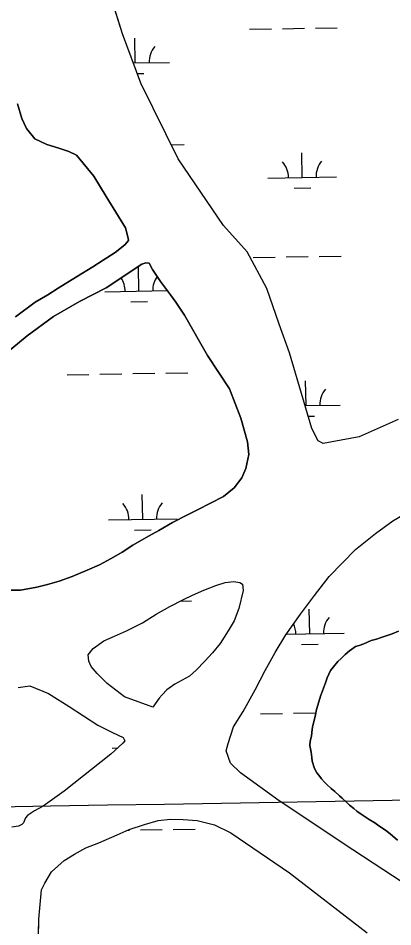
# Model space of a CAD drawing. Extents: x 3855477 to 3893699, y 299188 to 325115.
# Drawn here: x 3888144 to 3888690, y 320057 to 321382 of the extents above; entities that cross this region are included whole.
import ezdxf

# ---------------------------------------------------------------- set-up
doc = ezdxf.new("R2010")
doc.units = 0
for name, color, linetype in [('V-GRID-MAJR', 7, 'Continuous'), ('V-TOPO-SHOR', 7, 'Continuous'), ('V-WETL-SWMP', 7, 'Continuous')]:
    doc.layers.add(name, color=color, linetype=linetype)

msp = doc.modelspace()

# ---------------------------------------------------------------- linework, layer by layer
at = {"layer": 'V-GRID-MAJR'}
msp.add_spline([(3859493.4, 319767), (3864801.7, 319851.5), (3870110.1, 319936.8), (3875418.4, 320022.9), (3880726.7, 320109.8), (3886035, 320197.4), (3891343.3, 320285.8)], degree=3, dxfattribs=at)
at = {"layer": 'V-TOPO-SHOR'}
for points in [[(3888697.8, 320796.6), (3888640.9, 320771.3), (3888588.6, 320761.6), (3888581.1, 320765.5), (3888572.1, 320783.4), (3888539.5, 320893.8), (3888524.3, 320935.5), (3888506.5, 320987.4), (3888478, 321041.1), (3888443.4, 321079.2), (3888377.6, 321176.5), (3888322.8, 321287), (3888296.1, 321359), (3888272.7, 321434.7)], [(3888140.3, 320946.4), (3888168.9, 320967.4), (3888187.6, 320978.5), (3888202.5, 320988.1), (3888229.4, 321004.5), (3888253.3, 321019), (3888268.2, 321028.6), (3888285.8, 321040.2), (3888299.7, 321051.4), (3888304.9, 321057.5), (3888304.4, 321060.8), (3888300.5, 321075.9), (3888272.7, 321121.5), (3888254.7, 321151.3), (3888229.5, 321182.1), (3888217.9, 321187.3), (3888203.7, 321192.1), (3888186.2, 321197.6), (3888168.8, 321205.7), (3888156.6, 321220.6), (3888149.5, 321235.5), (3888143.2, 321256.6)], [(3888443.6, 320684.3), (3888459.1, 320696.8), (3888470.1, 320711.3), (3888476.1, 320725.2), (3888480.1, 320745.4), (3888478.5, 320764), (3888468.6, 320798.6), (3888452.1, 320841.4), (3888420.3, 320890), (3888386.4, 320948.8), (3888374, 320967.6), (3888366.3, 320978.4), (3888351.7, 320997.5), (3888340, 321015.4), (3888335, 321024.3), (3888330.1, 321024.9), (3888324.7, 321023.1), (3888272.6, 320988.6), (3888233.8, 320968.8), (3888195.6, 320946.9), (3888157.3, 320918.7), (3888115.1, 320884.2)], [(3888121.1, 320547.8), (3888147.5, 320548), (3888171.3, 320552.3), (3888187, 320556.2), (3888204, 320561.1), (3888223.2, 320567.9), (3888244.9, 320576.8), (3888262.7, 320584.5), (3888279.6, 320594), (3888295.6, 320603.2), (3888311.6, 320613.6), (3888334.1, 320626.5), (3888349.3, 320634.7), (3888369.1, 320646.3), (3888391, 320657.4), (3888405.4, 320664.8), (3888424.6, 320674.6), (3888443.6, 320684.3)], [(3888762.7, 320083.2), (3888631.6, 320169.3), (3888524.6, 320240.6), (3888468.4, 320281.6), (3888453.5, 320295.8), (3888447.2, 320313.7), (3888450, 320324.4), (3888457.9, 320348.6), (3888472.1, 320371.1), (3888489.7, 320402.7), (3888504, 320430.5), (3888518.9, 320456.8), (3888534.3, 320482.5), (3888555.6, 320513), (3888575.9, 320540.2), (3888597.2, 320567.5), (3888616.8, 320587.8), (3888635.9, 320607), (3888664.7, 320630.4), (3888690.3, 320648.9), (3888712.5, 320662.2)], [(3888340.5, 320377.4), (3888299.4, 320392.4), (3888273.8, 320411.6), (3888259.6, 320426.3), (3888250.9, 320436.4), (3888247.4, 320444.5), (3888246.5, 320453.4), (3888253.8, 320462.5), (3888269.3, 320473.9), (3888284.8, 320480.7), (3888302.1, 320488.3), (3888325.4, 320500.2), (3888345.5, 320512.7), (3888365.3, 320524), (3888385.1, 320534.3), (3888398.1, 320540.4), (3888414.6, 320547.7), (3888432.5, 320554.5), (3888445.7, 320558.7), (3888458.4, 320560.2), (3888467.3, 320558.7), (3888471.3, 320556.3), (3888472, 320547.4), (3888465.8, 320521), (3888459.1, 320503), (3888450.3, 320488.6), (3888438.5, 320469.9), (3888427.6, 320456.5), (3888416.4, 320444.2), (3888403.4, 320431.2), (3888393.8, 320422.6), (3888372.4, 320410.8), (3888361, 320402.3), (3888354.2, 320395.1), (3888349.5, 320390.5), (3888340.5, 320377.4)], [(3888623.3, 320238), (3888616.4, 320244.4), (3888612.2, 320248.1), (3888605.4, 320254.5), (3888600.1, 320258.7), (3888593.8, 320264.6), (3888590.6, 320267.8), (3888586.4, 320272.6), (3888582.2, 320277.9), (3888579.6, 320281.6), (3888575.9, 320288), (3888572.8, 320298.6), (3888572.3, 320303.9), (3888571.3, 320311.8), (3888569.2, 320321.4), (3888569.8, 320327.7), (3888571.4, 320335.1), (3888572, 320340.4), (3888573.1, 320348.3), (3888574.7, 320354.1), (3888577.4, 320365.8), (3888579, 320373.7), (3888582.2, 320384.8), (3888584.9, 320393.3), (3888587.6, 320401.2), (3888591.9, 320412.8), (3888594.6, 320420.2), (3888599.4, 320430.8), (3888603.7, 320436), (3888610.1, 320443.9), (3888614.8, 320448.1), (3888620.7, 320453.9), (3888627.1, 320459.2), (3888630.3, 320461.8), (3888635.6, 320465.5), (3888640.9, 320467.1), (3888647.8, 320469.7), (3888658.4, 320474.4), (3888666.3, 320476.4), (3888671.6, 320478.5), (3888681.7, 320481.7), (3888689.1, 320484.3), (3888698.1, 320487.9)], [(3888144.1, 320406), (3888161.3, 320408.2), (3888188.4, 320397.2), (3888218.7, 320378), (3888260.2, 320351.1), (3888281.9, 320340.3), (3888297.4, 320332.9), (3888299.5, 320328.3), (3888296.8, 320324.8), (3888279.1, 320308.6), (3888211.4, 320254.6), (3888180.7, 320232.8), (3888168, 320226.2), (3888157.9, 320219.1), (3888155.2, 320216.1), (3888151.9, 320208.4), (3888149.7, 320206.2), (3888144.8, 320203.9), (3888135.1, 320202.3)], [(3888697.1, 320183.1), (3888686, 320192.7), (3888679.2, 320198), (3888669.7, 320204.4), (3888663.9, 320208.7), (3888655.4, 320213.5), (3888649.6, 320217.2), (3888642.3, 320222), (3888637.5, 320225.7), (3888633.3, 320229.5), (3888627, 320234.3), (3888623.3, 320238)], [(3888173.3, 320012.1), (3888174.4, 320068.2), (3888178.2, 320110.7), (3888183.1, 320120.4), (3888193, 320137), (3888211.5, 320153.5), (3888226.2, 320163), (3888243, 320172), (3888261.9, 320179.3), (3888288.5, 320190.9), (3888305.8, 320198.8), (3888328.5, 320206.1), (3888348.5, 320211.8), (3888366.3, 320213.7), (3888384.7, 320213.5), (3888405.1, 320212.2), (3888430.4, 320205.5), (3888454, 320193.9), (3888539.6, 320135.8), (3888652.9, 320048.3)]]:
    msp.add_lwpolyline(points, dxfattribs=at)
at = {"layer": 'V-WETL-SWMP'}
for p, q in [((3888296.1, 321359), (3888272.7, 321434.7)), ((3888481.2, 321365.5), (3888513.2, 321366)), ((3888529.2, 321366.2), (3888561.2, 321366.8)), ((3888577.2, 321367), (3888609.2, 321367.5)), ((3888322.8, 321287), (3888296.1, 321359)), ((3888314.9, 321316.3), (3888314.3, 321352.3)), ((3888312, 321316.3), (3888364.9, 321317.1)), ((3888317.6, 321300.9), (3888327.2, 321301.1)), ((3888377.6, 321176.4), (3888322.8, 321287)), ((3888367.4, 321197.1), (3888386, 321197.4)), ((3888558.1, 321149.4), (3888557.6, 321185.4)), ((3888443.4, 321079.2), (3888377.6, 321176.4)), ((3888508.2, 321148.6), (3888608.1, 321150.3)), ((3888546.4, 321133.8), (3888570.4, 321134.2)), ((3888478, 321041.1), (3888443.4, 321079.2)), ((3888506.5, 320987.4), (3888478, 321041.1)), ((3888534.6, 321033.6), (3888566.6, 321034.1)), ((3888582.6, 321034.4), (3888614.6, 321034.9)), ((3888486.6, 321032.8), (3888518.6, 321033.3)), ((3888320.3, 320983.7), (3888319.8, 321019.7)), ((3888270.4, 320982.9), (3888361.7, 320984.4)), ((3888524.3, 320935.5), (3888506.5, 320987.4)), ((3888308.6, 320968.1), (3888332.6, 320968.4)), ((3888539.5, 320893.8), (3888524.3, 320935.5)), ((3888572.1, 320783.4), (3888539.5, 320893.8)), ((3888215.5, 320861.9), (3888247.5, 320862.4)), ((3888263.5, 320862.7), (3888295.5, 320863.2)), ((3888311.5, 320863.4), (3888343.5, 320864)), ((3888359.5, 320864.2), (3888391.4, 320864.8)), ((3888563.6, 320816.8), (3888563, 320852.8)), ((3888562.2, 320816.8), (3888613.6, 320817.6)), ((3888566.8, 320801.4), (3888575.8, 320801.6)), ((3888697.8, 320796.6), (3888640.9, 320771.3)), ((3888581.1, 320765.5), (3888572.1, 320783.4)), ((3888640.9, 320771.3), (3888588.6, 320761.6)), ((3888588.6, 320761.6), (3888581.1, 320765.5)), ((3888325.8, 320651.1), (3888325.2, 320687)), ((3888275.8, 320650.2), (3888375.8, 320651.9)), ((3888314, 320635.4), (3888338, 320635.8)), ((3888380.3, 320531.9), (3888396.9, 320532.1)), ((3888569, 320484.2), (3888568.4, 320520.2)), ((3888535.1, 320483.6), (3888619, 320485)), ((3888557.2, 320468.6), (3888581.2, 320468.9)), ((3888497.5, 320367.6), (3888529.5, 320368.1)), ((3888545.5, 320368.3), (3888577.5, 320368.9)), ((3888281.2, 320317.6), (3888289.1, 320317.7)), ((3888348.5, 320211.8), (3888366.3, 320213.7)), ((3888366.3, 320213.7), (3888384.7, 320213.5)), ((3888384.7, 320213.5), (3888405.1, 320212.2)), ((3888405.1, 320212.2), (3888430.4, 320205.5)), ((3888305.8, 320198.8), (3888328.5, 320206.1)), ((3888328.5, 320206.1), (3888348.5, 320211.8)), ((3888370.3, 320199), (3888402.3, 320199.5)), ((3888430.4, 320205.5), (3888454, 320193.9)), ((3888261.9, 320179.3), (3888288.5, 320190.9)), ((3888288.5, 320190.9), (3888305.8, 320198.8)), ((3888303.8, 320197.9), (3888306.3, 320197.9)), ((3888322.3, 320198.2), (3888354.3, 320198.7)), ((3888454, 320193.9), (3888539.6, 320135.8)), ((3888243, 320172), (3888261.9, 320179.3)), ((3888211.5, 320153.5), (3888226.2, 320163)), ((3888226.2, 320163), (3888243, 320172)), ((3888193, 320137), (3888211.5, 320153.5)), ((3888183.1, 320120.4), (3888193, 320137)), ((3888539.6, 320135.8), (3888652.9, 320048.3)), ((3888178.2, 320110.7), (3888183.1, 320120.4)), ((3888174.4, 320068.2), (3888178.2, 320110.7)), ((3888173.3, 320012.1), (3888174.4, 320068.2))]:
    msp.add_line(p, q, dxfattribs=at)
for points in [[(3888143.2, 321256.6), (3888149.5, 321235.5), (3888156.6, 321220.6), (3888168.8, 321205.7), (3888186.2, 321197.6), (3888203.7, 321192.1), (3888217.9, 321187.3), (3888229.5, 321182.1), (3888254.7, 321151.3), (3888272.7, 321121.5), (3888300.5, 321075.9), (3888304.4, 321060.8), (3888304.9, 321057.5), (3888299.7, 321051.4), (3888285.8, 321040.2), (3888268.2, 321028.6), (3888253.3, 321019), (3888229.4, 321004.5), (3888202.5, 320988.1), (3888187.6, 320978.5), (3888168.9, 320967.4), (3888140.3, 320946.4)], [(3888115.1, 320884.2), (3888157.3, 320918.7), (3888195.6, 320946.9), (3888233.8, 320968.8), (3888272.6, 320988.6), (3888324.7, 321023.1), (3888330.1, 321024.9), (3888335, 321024.3), (3888340, 321015.4), (3888351.7, 320997.5), (3888366.3, 320978.4), (3888374, 320967.6), (3888386.4, 320948.8), (3888420.3, 320890), (3888452.1, 320841.4), (3888468.6, 320798.6), (3888478.5, 320764), (3888480.1, 320745.4), (3888476.1, 320725.2), (3888470.1, 320711.3), (3888459.1, 320696.8), (3888443.6, 320684.3), (3888424.6, 320674.6), (3888405.4, 320664.8), (3888391, 320657.4), (3888369.1, 320646.3), (3888349.3, 320634.7), (3888334.1, 320626.5), (3888311.6, 320613.6), (3888295.6, 320603.2), (3888279.6, 320594), (3888262.7, 320584.5), (3888244.9, 320576.8), (3888223.2, 320567.9), (3888204, 320561.1), (3888187, 320556.2), (3888171.3, 320552.3), (3888147.5, 320548), (3888121.1, 320547.8)], [(3888762.7, 320083.2), (3888631.6, 320169.3), (3888524.6, 320240.6), (3888468.4, 320281.6), (3888453.5, 320295.8), (3888447.2, 320313.7), (3888450, 320324.4), (3888457.9, 320348.6), (3888472.1, 320371.1), (3888489.7, 320402.7), (3888504, 320430.5), (3888518.9, 320456.8), (3888534.3, 320482.5), (3888555.6, 320513), (3888575.9, 320540.2), (3888597.2, 320567.5), (3888616.8, 320587.8), (3888635.9, 320607), (3888664.7, 320630.4), (3888690.3, 320648.9)], [(3888698.1, 320487.9), (3888689.1, 320484.3), (3888681.7, 320481.7), (3888671.6, 320478.5), (3888666.3, 320476.4), (3888658.4, 320474.4), (3888647.8, 320469.7), (3888640.9, 320467.1), (3888635.6, 320465.5), (3888630.3, 320461.8), (3888627.1, 320459.2), (3888620.7, 320453.9), (3888614.8, 320448.1), (3888610.1, 320443.9), (3888603.7, 320436), (3888599.4, 320430.8), (3888594.6, 320420.2), (3888591.9, 320412.8), (3888587.6, 320401.2), (3888584.9, 320393.3), (3888582.2, 320384.8), (3888579, 320373.7), (3888577.4, 320365.8), (3888574.7, 320354.1), (3888573.1, 320348.3), (3888572, 320340.4), (3888571.4, 320335.1), (3888569.8, 320327.7), (3888569.2, 320321.4), (3888571.3, 320311.8), (3888572.3, 320303.9), (3888572.8, 320298.6), (3888575.9, 320288), (3888579.6, 320281.6), (3888582.2, 320277.9), (3888586.4, 320272.6), (3888590.6, 320267.8), (3888593.8, 320264.6), (3888600.1, 320258.7), (3888605.4, 320254.5), (3888612.2, 320248.1), (3888616.4, 320244.4), (3888623.3, 320238)], [(3888144.1, 320406), (3888161.3, 320408.2), (3888188.4, 320397.2), (3888218.7, 320378), (3888260.2, 320351.1), (3888281.9, 320340.3), (3888297.4, 320332.9), (3888299.5, 320328.3), (3888296.8, 320324.8), (3888279.1, 320308.6), (3888211.4, 320254.6), (3888180.7, 320232.8), (3888168, 320226.2), (3888157.9, 320219.1), (3888155.2, 320216.1), (3888151.9, 320208.4), (3888149.7, 320206.2), (3888144.8, 320203.9), (3888135.1, 320202.3)], [(3888623.3, 320238), (3888627, 320234.3), (3888633.3, 320229.5), (3888637.5, 320225.7), (3888642.3, 320222), (3888649.6, 320217.2), (3888655.4, 320213.5), (3888663.9, 320208.7), (3888669.7, 320204.4), (3888679.2, 320198), (3888686, 320192.7), (3888697.1, 320183.1)]]:
    msp.add_lwpolyline(points, dxfattribs=at)
msp.add_lwpolyline([(3888340.5, 320377.4), (3888299.4, 320392.4), (3888273.8, 320411.6), (3888259.6, 320426.3), (3888250.9, 320436.4), (3888247.4, 320444.5), (3888246.5, 320453.4), (3888253.8, 320462.5), (3888269.3, 320473.9), (3888284.8, 320480.7), (3888302.1, 320488.3), (3888325.4, 320500.2), (3888345.5, 320512.7), (3888365.3, 320524), (3888385.1, 320534.3), (3888398.1, 320540.4), (3888414.6, 320547.7), (3888432.5, 320554.5), (3888445.7, 320558.7), (3888458.4, 320560.2), (3888467.3, 320558.7), (3888471.3, 320556.3), (3888472, 320547.4), (3888465.8, 320521), (3888459.1, 320503), (3888450.3, 320488.6), (3888438.5, 320469.9), (3888427.6, 320456.5), (3888416.4, 320444.2), (3888403.4, 320431.2), (3888393.8, 320422.6), (3888372.4, 320410.8), (3888361, 320402.3), (3888354.2, 320395.1), (3888349.5, 320390.5)], close=True, dxfattribs=at)
for centre, start, end in [((3888370.2, 321317.7), 140.1615, 181.7052), ((3888502.9, 321149), 0.1615, 41.7052), ((3888613.4, 321150.8), 140.1615, 181.7052), ((3888265.1, 320983.3), 0.1615, 34.0257), ((3888375.6, 320985.1), 145.179, 181.7052), ((3888618.8, 320818.2), 140.1615, 181.7052), ((3888270.5, 320650.6), 0.1615, 41.7052), ((3888381, 320652.4), 140.1615, 181.7052), ((3888624.2, 320485.6), 140.1615, 181.7052), ((3888513.7, 320483.8), 0.1615, 25.1643)]:
    msp.add_arc(centre, 35.2, start, end, dxfattribs=at)

doc.saveas('drawing.dxf')
